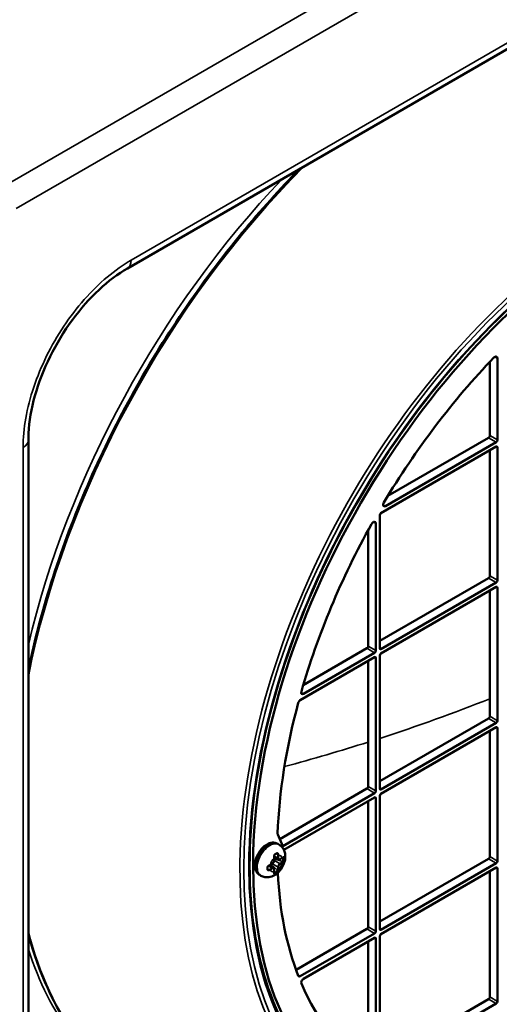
# Model space of a CAD drawing. Header units: millimetres. Extents: x 50 to 3176, y 50 to 2109.
# Tile 339 of 656: x 308 to 361, y 1628 to 1737. Entities that reach past the tile are written whole.
import ezdxf

# ---------------------------------------------------------------- set-up
doc = ezdxf.new("R2010")
doc.units = ezdxf.units.MM
doc.header["$LTSCALE"] = 10
doc.layers.add('Visible (ISO)', color=7, linetype='Continuous', lineweight=50)
doc.layers.add('Visible Narrow (ISO)', color=7, linetype='Continuous', lineweight=35)

msp = doc.modelspace()

# ---------------------------------------------------------------- linework, layer by layer
at = {"layer": 'Visible (ISO)'}
for p, q in [((319.7756, 1709.3634), (406.6673, 1759.5303)), ((360.8921, 1699.3692), (360.8921, 1690.2988)), ((360.0436, 1698.967), (360.0436, 1690.7887)), ((359.9021, 1690.5438), (348.7265, 1684.0915)), ((308.7621, 1592.403), (308.7621, 1690.2874)), ((347.952, 1682.1747), (360.7507, 1689.564)), ((360.7507, 1690.0539), (348.447, 1682.9504)), ((360.8921, 1689.4824), (360.8921, 1674.7038)), ((360.0436, 1689.1558), (360.0436, 1675.1937)), ((347.8106, 1667.1512), (347.8106, 1681.9298)), ((347.3863, 1681.011), (347.3863, 1666.9062)), ((346.5378, 1680.3007), (346.5378, 1667.3961)), ((359.9021, 1674.9487), (347.8106, 1667.9677)), ((360.7507, 1674.4588), (347.952, 1667.0695)), ((347.952, 1666.5796), (360.7507, 1673.9689)), ((360.0436, 1673.5607), (360.0436, 1659.5986)), ((360.8921, 1673.8873), (360.8921, 1659.1087)), ((346.3964, 1667.1512), (339.3138, 1663.062)), ((347.2449, 1666.6613), (339.3375, 1662.0959)), ((347.8106, 1651.5561), (347.8106, 1666.3347)), ((338.9875, 1661.4039), (347.2449, 1666.1714)), ((346.5378, 1665.7631), (346.5378, 1651.801)), ((347.3863, 1666.0897), (347.3863, 1651.3111)), ((359.9021, 1659.3536), (347.8106, 1652.3726)), ((360.7507, 1658.8637), (347.952, 1651.4744)), ((347.952, 1650.9845), (360.7507, 1658.3738)), ((360.0436, 1657.9656), (360.0436, 1644.0035)), ((360.8921, 1658.2922), (360.8921, 1643.5136)), ((336.6937, 1645.9542), (346.3964, 1651.5561)), ((347.2449, 1651.0662), (337.027, 1645.1669)), ((337.1603, 1644.7539), (347.2449, 1650.5763)), ((346.5378, 1650.168), (346.5378, 1636.2059)), ((347.3863, 1650.4946), (347.3863, 1635.7161)), ((347.8106, 1635.961), (347.8106, 1650.7396)), ((336.4783, 1646.463), (337.027, 1645.1669)), ((336.4716, 1645.4294), (336.613, 1645.3477)), ((336.0797, 1643.9796), (336.559, 1643.7029)), ((336.0873, 1643.5748), (336.0873, 1643.8498)), ((336.4196, 1644.3607), (336.4196, 1644.3607)), ((336.734, 1643.7152), (336.9722, 1643.8527)), ((337.1333, 1643.881), (337.1333, 1643.7177)), ((359.9021, 1643.7585), (347.8106, 1636.7775)), ((335.371, 1642.5446), (335.371, 1642.5446)), ((335.5312, 1643.0295), (336.0105, 1642.7528)), ((335.6474, 1643.0879), (335.8855, 1643.2253)), ((336.0873, 1642.3201), (336.0873, 1642.595)), ((336.2848, 1642.248), (336.1433, 1642.1664)), ((360.7507, 1643.2686), (347.952, 1635.8793)), ((347.952, 1635.3895), (360.7507, 1642.7787)), ((360.0436, 1642.3705), (360.0436, 1628.4084)), ((360.8921, 1642.6971), (360.8921, 1627.9185)), ((334.4716, 1641.9653), (334.613, 1641.8836)), ((346.3964, 1635.961), (338.5112, 1631.4085)), ((347.2449, 1635.4711), (338.9875, 1630.7037)), ((339.3368, 1630.4154), (347.2449, 1634.9812)), ((347.3863, 1634.8996), (347.3863, 1620.7947)), ((347.8106, 1620.3659), (347.8106, 1635.1445)), ((346.5378, 1634.573), (346.5378, 1621.2846)), ((359.9021, 1628.1635), (347.8106, 1621.1824)), ((360.7507, 1627.6736), (347.952, 1620.2843))]:
    msp.add_line(p, q, dxfattribs=at)
for centre, major_axis, ratio, start_param, end_param in [((374.61, 1666.6204), (-28.9, -50.0563), 0.57735027, 2.36974861, 7.05502935), ((374.61, 1666.6204), (-27, -46.7654), 0.57735027, 4.3053573, 4.68800357), ((360.6092, 1699.2059), (0.2, 0.3464), 0.57735027, 5.49778714, 7.44694995), ((359.9021, 1690.7071), (-0.1, -0.1732), 0.57735027, 0.78539816, 2.35619449), ((360.7507, 1690.2172), (0.1, 0.1732), 0.57735027, 3.92699082, 5.49778714), ((360.7507, 1689.4007), (0.1, 0.1732), 0.57735027, 5.49778714, 7.06858347), ((348.447, 1683.2362), (-0.175, -0.3031), 0.57735027, 4.68800357, 7.06858347), ((347.952, 1682.0114), (-0.1, -0.1732), 0.57735027, 3.92699082, 5.49778714), ((374.61, 1666.6204), (-27, -46.7654), 0.57735027, 4.73910934, 5.12081904), ((347.1035, 1680.8477), (0.2, 0.3464), 0.57735027, 5.49778714, 7.880702), ((359.9021, 1675.112), (-0.1, -0.1732), 0.57735027, 0.78539816, 2.35619449), ((360.7507, 1674.6221), (0.1, 0.1732), 0.57735027, 3.92699082, 5.49778714), ((360.7507, 1673.8056), (0.1, 0.1732), 0.57735027, 5.49778714, 7.06858347), ((346.3964, 1667.3145), (-0.1, -0.1732), 0.57735027, 0.78539816, 2.35619449), ((347.2449, 1666.8246), (0.1, 0.1732), 0.57735027, 3.92699082, 5.49778714), ((347.952, 1667.2328), (-0.1, -0.1732), 0.57735027, 5.49778714, 7.06858347), ((347.952, 1666.4163), (-0.1, -0.1732), 0.57735027, 3.92699082, 5.49778714), ((347.2449, 1666.0081), (0.1, 0.1732), 0.57735027, 5.49778714, 7.06858347), ((339.3377, 1662.3818), (-0.175, -0.3031), 0.57735027, 5.12470936, 7.06780002), ((374.61, 1666.6204), (-27, -46.7654), 0.57735027, 5.14672473, 5.45335854), ((338.9875, 1661.1182), (-0.175, -0.3031), 0.57735027, 3.92699082, 5.14672473), ((359.9021, 1659.5169), (-0.1, -0.1732), 0.57735027, 0.78539816, 2.35619449), ((360.7507, 1659.027), (0.1, 0.1732), 0.57735027, 3.92699082, 5.49778714), ((360.7507, 1658.2105), (0.1, 0.1732), 0.57735027, 5.49778714, 7.06858347), ((346.3964, 1651.7194), (-0.1, -0.1732), 0.57735027, 0.78539816, 2.35619449), ((347.2449, 1651.2295), (0.1, 0.1732), 0.57735027, 3.92699082, 5.49778714), ((347.952, 1651.6377), (-0.1, -0.1732), 0.57735027, 5.49778714, 7.06858347), ((347.2449, 1650.413), (0.1, 0.1732), 0.57735027, 5.49778714, 7.06858347), ((347.952, 1650.8212), (-0.1, -0.1732), 0.57735027, 3.92699082, 5.49778714), ((336.6758, 1646.6665), (-0.15, -0.2598), 0.57735027, 5.45335854, 5.87209955), ((336.0284, 1643.9882), (0.0496, 0.0063), 0.4808777, 6.28285912, 6.28323971), ((336.3053, 1644.1958), (-0.0741, -0.1871), 0.65300782, 2.26030885, 2.91696898), ((337.0124, 1643.6242), (0.0808, 0.184), 0.48911372, 3.87306852, 5.44381718), ((337.0537, 1643.9678), (0.0311, -0.0392), 0.65987041, 6.2825985, 6.28303951), ((337.0124, 1643.7875), (0.0808, 0.184), 0.48908079, 5.443876, 5.95758486), ((359.9021, 1643.9218), (-0.1, -0.1732), 0.57735027, 0.78539816, 2.35619449), ((360.7507, 1643.4319), (0.1, 0.1732), 0.57735027, 3.92699082, 5.49778714), ((335.4568, 1642.7261), (0.1249, 0.1578), 0.65300966, 3.36621948, 4.02287952), ((335.498, 1643.0697), (0.0194, -0.0461), 0.48087585, 6.28314091, 6.28354252), ((336.3053, 1642.3995), (-0.1189, -0.1619), 0.48911301, 0.83936437, 2.41011812), ((360.7507, 1642.6154), (0.1, 0.1732), 0.57735027, 5.49778714, 7.06858347), ((336.1639, 1642.3178), (0.119, 0.1619), 0.48907989, 3.467201, 3.98090719), ((336.0283, 1642.1919), (0.0495, -0.0073), 0.65986175, 0.00015012, 0.00057665), ((374.61, 1666.6204), (-27, -46.7654), 0.57735027, 5.55229948, 5.84884956), ((346.3964, 1636.1243), (-0.1, -0.1732), 0.57735027, 0.78539816, 2.35619449), ((347.2449, 1635.6344), (0.1, 0.1732), 0.57735027, 3.92699082, 5.49778714), ((347.952, 1636.0426), (-0.1, -0.1732), 0.57735027, 5.49778714, 7.06858347), ((347.2449, 1634.8179), (0.1, 0.1732), 0.57735027, 5.49778714, 7.06858347), ((347.952, 1635.2262), (-0.1, -0.1732), 0.57735027, 3.92699082, 5.49778714), ((338.9875, 1630.9894), (-0.175, -0.3031), 0.57735027, 5.84884956, 7.06858347), ((339.3377, 1630.1302), (-0.175, -0.3031), 0.57735027, 3.93090879, 5.87414889), ((374.61, 1666.6204), (-27, -46.7654), 0.57735027, 5.87477653, 6.25646494), ((359.9021, 1628.3268), (-0.1, -0.1732), 0.57735027, 0.78539816, 2.35619449), ((360.7507, 1627.8369), (0.1, 0.1732), 0.57735027, 3.92699082, 5.49778714)]:
    msp.add_ellipse(centre, major_axis=major_axis, ratio=ratio, start_param=start_param, end_param=end_param, dxfattribs=at)
for points, knots in [([(308.7621, 1664.6986), (309.4637, 1668.1246), (310.3827, 1671.6078), (313.677, 1681.8484), (316.6156, 1688.6315), (323.7315, 1701.5849), (327.9072, 1707.753), (334.5614, 1715.8091), (336.7142, 1718.19), (338.9273, 1720.4206)], [4.974404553, 4.974404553, 4.974404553, 4.974404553, 5.140373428, 5.140373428, 5.460974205, 5.460974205, 5.781509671, 5.781509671, 5.92627418, 5.92627418, 5.92627418, 5.92627418]), ([(402.1569, 1717.6045), (398.9532, 1719.1896), (395.2619, 1719.8939), (387.2957, 1719.458), (383.0283, 1718.3322), (374.347, 1714.3714), (369.9359, 1711.5447), (361.4055, 1704.4719), (357.2876, 1700.2272), (349.7627, 1690.7465), (346.3574, 1685.5119), (340.6067, 1674.584), (338.2624, 1668.8926), (334.8729, 1657.6329), (333.8279, 1652.0665), (333.1396, 1641.626), (333.4959, 1636.7537), (335.565, 1628.1917), (337.2782, 1624.5057), (340.9335, 1619.8781), (342.4936, 1618.429), (344.23, 1617.2721)], [5.53485353, 5.53485353, 5.53485353, 5.53485353, 5.85815759, 5.85815759, 6.17868676, 6.17868676, 6.49786521, 6.49786521, 6.81704753, 6.81704753, 7.13637264, 7.13637264, 7.45573461, 7.45573461, 7.7750076, 7.7750076, 8.09413535, 8.09413535, 8.41359751, 8.41359751, 8.60231341, 8.60231341, 8.60231341, 8.60231341]), ([(319.7756, 1709.3634), (318.7315, 1708.7605), (317.6471, 1707.9493), (315.576, 1706.02), (314.5638, 1704.8775), (312.724, 1702.3784), (311.8778, 1700.9867), (310.4717, 1698.1396), (309.8964, 1696.6479), (309.0916, 1693.7739), (308.8511, 1692.3546), (308.7691, 1690.8013), (308.7621, 1690.5415), (308.7621, 1690.2874)], [0, 0, 0, 0, 0.46508639, 0.46508639, 0.93229073, 0.93229073, 1.40920521, 1.40920521, 1.88950421, 1.88950421, 2.36753613, 2.36753613, 2.46556322, 2.46556322, 2.46556322, 2.46556322]), ([(336.4716, 1645.4294), (336.3607, 1645.4934), (336.2368, 1645.5336), (335.9732, 1645.5671), (335.8337, 1645.5562), (335.5345, 1645.4852), (335.3764, 1645.4153), (335.0593, 1645.2205), (334.9018, 1645.09), (334.6136, 1644.7886), (334.4828, 1644.6178), (334.2588, 1644.2536), (334.1653, 1644.0605), (334.023, 1643.6663), (333.9743, 1643.4651), (333.9309, 1643.0687), (333.9365, 1642.8732), (334.0145, 1642.5165), (334.0833, 1642.3527), (334.2664, 1642.1142), (334.3622, 1642.0284), (334.4716, 1641.9653)], [5.49778714, 5.49778714, 5.49778714, 5.49778714, 5.73532554, 5.73532554, 5.99686149, 5.99686149, 6.31517422, 6.31517422, 6.66832067, 6.66832067, 7.02050868, 7.02050868, 7.36921056, 7.36921056, 7.71997485, 7.71997485, 8.07466155, 8.07466155, 8.40489795, 8.40489795, 8.6393798, 8.6393798, 8.6393798, 8.6393798]), ([(336.613, 1645.3477), (336.7437, 1645.2723), (336.8605, 1645.1741), (337.0573, 1644.948), (337.134, 1644.8193), (337.2565, 1644.5339), (337.2926, 1644.3775), (337.331, 1644.0281), (337.3192, 1643.8385), (337.2483, 1643.4396), (337.1798, 1643.233), (336.9967, 1642.8402), (336.8814, 1642.6544), (336.6076, 1642.3143), (336.4493, 1642.1597), (336.0856, 1641.9043), (335.8813, 1641.7993), (335.4615, 1641.7016), (335.2626, 1641.6874), (334.9053, 1641.7497), (334.7519, 1641.8034), (334.613, 1641.8836)], [0.78539816, 0.78539816, 0.78539816, 0.78539816, 0.98135734, 0.98135734, 1.19254441, 1.19254441, 1.45191349, 1.45191349, 1.79562882, 1.79562882, 2.20578548, 2.20578548, 2.61924929, 2.61924929, 3.03393226, 3.03393226, 3.43162499, 3.43162499, 3.71861134, 3.71861134, 3.92699082, 3.92699082, 3.92699082, 3.92699082]), ([(335.8855, 1643.2253), (335.9079, 1643.2383), (335.9295, 1643.2548), (335.9698, 1643.2932), (335.9885, 1643.3151), (336.022, 1643.3625), (336.0367, 1643.388), (336.0611, 1643.4408), (336.0707, 1643.468), (336.0838, 1643.522), (336.0873, 1643.5489), (336.0873, 1643.5748)], [3.14159265, 3.14159265, 3.14159265, 3.14159265, 3.45575192, 3.45575192, 3.76991118, 3.76991118, 4.08407045, 4.08407045, 4.39822972, 4.39822972, 4.71238898, 4.71238898, 4.71238898, 4.71238898]), ([(336.1897, 1644.2732), (336.1764, 1644.266), (336.1629, 1644.2555), (336.1388, 1644.2302), (336.1278, 1644.2152), (336.1089, 1644.1825), (336.1008, 1644.1642), (336.0877, 1644.1255), (336.0827, 1644.1044), (336.0764, 1644.062), (336.0752, 1644.0402), (336.0762, 1644.0113), (336.0769, 1644.0027), (336.078, 1643.9945)], [0, 0, 0, 0, 0.0062116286, 0.0062116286, 0.0121215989, 0.0121215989, 0.0180660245, 0.0180660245, 0.0244249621, 0.0244249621, 0.0311377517, 0.0311377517, 0.0340889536, 0.0340889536, 0.0340889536, 0.0340889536]), ([(336.078, 1643.9945), (336.0792, 1643.9846), (336.0803, 1643.9747), (336.0823, 1643.9551), (336.0832, 1643.9454), (336.0847, 1643.926), (336.0853, 1643.9163), (336.0863, 1643.8971), (336.0867, 1643.8876), (336.0872, 1643.8686), (336.0873, 1643.8592), (336.0873, 1643.8498)], [1.416038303, 1.416038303, 1.416038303, 1.416038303, 1.44706452, 1.44706452, 1.478090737, 1.478090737, 1.509116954, 1.509116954, 1.540143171, 1.540143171, 1.571159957, 1.571159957, 1.571159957, 1.571159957]), ([(336.2625, 1644.3141), (336.2577, 1644.3113), (336.2529, 1644.3085), (336.2433, 1644.3031), (336.2385, 1644.3003), (336.2288, 1644.2948), (336.2239, 1644.2921), (336.2142, 1644.2867), (336.2093, 1644.284), (336.1995, 1644.2786), (336.1946, 1644.2759), (336.1897, 1644.2732)], [1.570767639, 1.570767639, 1.570767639, 1.570767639, 1.5766791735, 1.5766791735, 1.5825907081, 1.5825907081, 1.5885022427, 1.5885022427, 1.5944137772, 1.5944137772, 1.6003253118, 1.6003253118, 1.6003253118, 1.6003253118]), ([(336.3333, 1644.3562), (336.3287, 1644.3533), (336.324, 1644.3505), (336.3146, 1644.3448), (336.3099, 1644.342), (336.3005, 1644.3364), (336.2958, 1644.3336), (336.2864, 1644.328), (336.2816, 1644.3252), (336.2721, 1644.3196), (336.2673, 1644.3168), (336.2625, 1644.3141)], [1.5412164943, 1.5412164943, 1.5412164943, 1.5412164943, 1.5471483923, 1.5471483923, 1.5530802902, 1.5530802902, 1.5590121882, 1.5590121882, 1.5649440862, 1.5649440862, 1.5708759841, 1.5708759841, 1.5708759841, 1.5708759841]), ([(336.4196, 1644.3607), (336.4059, 1644.3686), (336.3911, 1644.3721), (336.3623, 1644.3697), (336.3478, 1644.3651), (336.3333, 1644.3562)], [0, 0, 0, 0, 0.0088109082, 0.0088109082, 0.0161753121, 0.0161753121, 0.0161753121, 0.0161753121]), ([(336.559, 1643.7029), (336.5695, 1643.6968), (336.5808, 1643.6922), (336.6041, 1643.6861), (336.6162, 1643.6846), (336.6403, 1643.6843), (336.6524, 1643.6856), (336.6763, 1643.6904), (336.6881, 1643.694), (336.7114, 1643.7032), (336.7228, 1643.7088), (336.734, 1643.7152)], [2.35619449, 2.35619449, 2.35619449, 2.35619449, 2.513274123, 2.513274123, 2.670353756, 2.670353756, 2.827433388, 2.827433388, 2.984513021, 2.984513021, 3.141592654, 3.141592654, 3.141592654, 3.141592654]), ([(337.0847, 1643.9286), (337.0778, 1643.9232), (337.0708, 1643.9178), (337.0566, 1643.9073), (337.0493, 1643.9021), (337.0346, 1643.8918), (337.0271, 1643.8867), (337.0118, 1643.8767), (337.004, 1643.8718), (336.9883, 1643.8622), (336.9803, 1643.8574), (336.9722, 1643.8527)], [1.416033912, 1.416033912, 1.416033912, 1.416033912, 1.447061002, 1.447061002, 1.478088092, 1.478088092, 1.509115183, 1.509115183, 1.540142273, 1.540142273, 1.571169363, 1.571169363, 1.571169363, 1.571169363]), ([(337.1283, 1643.9519), (337.1283, 1643.9519), (337.127, 1643.952), (337.1215, 1643.9507), (337.1177, 1643.9494), (337.1066, 1643.944), (337.0984, 1643.939), (337.0879, 1643.9312), (337.0863, 1643.9299), (337.0847, 1643.9286)], [0.0041024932, 0.0041024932, 0.0041024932, 0.0041024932, 0.0082750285, 0.0082750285, 0.0118928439, 0.0118928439, 0.0169903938, 0.0169903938, 0.0178975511, 0.0178975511, 0.0178975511, 0.0178975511]), ([(335.3319, 1642.6216), (335.3315, 1642.6072), (335.3337, 1642.5944), (335.3421, 1642.5723), (335.3485, 1642.5629), (335.361, 1642.5512), (335.3657, 1642.5477), (335.371, 1642.5446)], [0, 0, 0, 0, 0.0062170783, 0.0062170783, 0.0127994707, 0.0127994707, 0.016207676, 0.016207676, 0.016207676, 0.016207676]), ([(335.5174, 1643.0236), (335.5009, 1643.0166), (335.4834, 1643.0073), (335.4492, 1642.9847), (335.4321, 1642.9711), (335.4001, 1642.9407), (335.385, 1642.9232), (335.3603, 1642.8875), (335.3503, 1642.8687), (335.3371, 1642.8335), (335.3333, 1642.8165), (335.3319, 1642.7964), (335.3318, 1642.7919), (335.3319, 1642.7875)], [0, 0, 0, 0, 0.0064074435, 0.0064074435, 0.0129154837, 0.0129154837, 0.0196810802, 0.0196810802, 0.0262181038, 0.0262181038, 0.0322797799, 0.0322797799, 0.034077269, 0.034077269, 0.034077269, 0.034077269]), ([(335.3319, 1642.7875), (335.3321, 1642.7763), (335.3324, 1642.7651), (335.3327, 1642.7428), (335.3328, 1642.7317), (335.3329, 1642.7095), (335.3329, 1642.6984), (335.3328, 1642.6764), (335.3327, 1642.6654), (335.3324, 1642.6434), (335.3321, 1642.6325), (335.3319, 1642.6216)], [1.5412719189, 1.5412719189, 1.5412719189, 1.5412719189, 1.5530815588, 1.5530815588, 1.5648911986, 1.5648911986, 1.5767008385, 1.5767008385, 1.5885104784, 1.5885104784, 1.6003201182, 1.6003201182, 1.6003201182, 1.6003201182]), ([(335.6474, 1643.0879), (335.6393, 1643.0832), (335.6311, 1643.0786), (335.6144, 1643.0695), (335.6059, 1643.0651), (335.5888, 1643.0563), (335.5801, 1643.052), (335.5626, 1643.0436), (335.5537, 1643.0395), (335.5357, 1643.0314), (335.5266, 1643.0275), (335.5174, 1643.0236)], [1.57042171, 1.57042171, 1.57042171, 1.57042171, 1.601442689, 1.601442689, 1.632473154, 1.632473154, 1.66350362, 1.66350362, 1.694534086, 1.694534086, 1.725564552, 1.725564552, 1.725564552, 1.725564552]), ([(336.0873, 1642.595), (336.0873, 1642.608), (336.0864, 1642.6207), (336.0827, 1642.6454), (336.0799, 1642.6575), (336.0721, 1642.6806), (336.0672, 1642.6917), (336.0549, 1642.7124), (336.0476, 1642.7221), (336.0306, 1642.7392), (336.021, 1642.7467), (336.0105, 1642.7528)], [4.71238898, 4.71238898, 4.71238898, 4.71238898, 4.869468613, 4.869468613, 5.026548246, 5.026548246, 5.183627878, 5.183627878, 5.340707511, 5.340707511, 5.497787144, 5.497787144, 5.497787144, 5.497787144]), ([(336.0873, 1642.3201), (336.0873, 1642.3107), (336.0872, 1642.3014), (336.0867, 1642.2829), (336.0863, 1642.2737), (336.0853, 1642.2555), (336.0847, 1642.2465), (336.0831, 1642.2286), (336.0823, 1642.2197), (336.0802, 1642.202), (336.0791, 1642.1933), (336.0778, 1642.1847)], [1.570412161, 1.570412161, 1.570412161, 1.570412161, 1.601443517, 1.601443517, 1.632474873, 1.632474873, 1.663506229, 1.663506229, 1.694537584, 1.694537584, 1.72556894, 1.72556894, 1.72556894, 1.72556894]), ([(336.0778, 1642.1846), (336.0758, 1642.1708), (336.0753, 1642.1588), (336.0766, 1642.1426), (336.0782, 1642.1378), (336.0793, 1642.1355), (336.0795, 1642.1353), (336.0795, 1642.1353)], [0, 0, 0, 0, 0.006113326, 0.006113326, 0.0116823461, 0.0116823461, 0.0137766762, 0.0137766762, 0.0137766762, 0.0137766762]), ([(323.8289, 1616.0671), (319.9065, 1617.7887), (316.5354, 1620.5552), (311.6362, 1627.3388), (309.9075, 1631.1076), (308.7621, 1635.3844)], [3.863305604, 3.863305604, 3.863305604, 3.863305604, 4.18044131, 4.18044131, 4.450698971, 4.450698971, 4.450698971, 4.450698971])]:
    msp.add_open_spline(points, degree=3, knots=knots, dxfattribs=at)
at = {"layer": 'Visible Narrow (ISO)'}
for p, q in [((306.0065, 1718.4761), (553.4938, 1861.363)), ((554.908, 1858.9136), (307.4207, 1716.0267)), ((320.1898, 1710.2789), (407.0815, 1760.4459)), ((360.8921, 1699.3692), (360.6092, 1699.5325)), ((360.7507, 1690.0539), (359.9021, 1690.5438)), ((360.0436, 1690.7887), (360.8921, 1690.2988)), ((308.1763, 1591.5865), (308.1763, 1689.471)), ((360.8921, 1689.4824), (360.7507, 1689.564)), ((348.1995, 1683.0933), (348.447, 1682.9504)), ((347.3863, 1681.011), (347.1035, 1681.1743)), ((360.0436, 1675.1937), (360.8921, 1674.7038)), ((360.7507, 1674.4588), (359.9021, 1674.9487)), ((360.8921, 1673.8873), (360.7507, 1673.9689)), ((347.2449, 1666.6613), (346.3964, 1667.1512)), ((346.5378, 1667.3961), (347.3863, 1666.9062)), ((347.8106, 1667.1512), (347.952, 1667.0695)), ((347.3863, 1666.0897), (347.2449, 1666.1714)), ((339.3375, 1662.0959), (339.0902, 1662.2385)), ((360.7507, 1658.8637), (359.9021, 1659.3536)), ((360.0436, 1659.5986), (360.8921, 1659.1087)), ((360.8921, 1658.2922), (360.7507, 1658.3738)), ((347.2449, 1651.0662), (346.3964, 1651.5561)), ((346.5378, 1651.801), (347.3863, 1651.3111)), ((347.8106, 1651.5561), (347.952, 1651.4744)), ((347.3863, 1650.4946), (347.2449, 1650.5763)), ((336.0726, 1643.5544), (336.0726, 1643.8294)), ((336.0792, 1644.0813), (336.4969, 1643.8402)), ((336.0873, 1643.7509), (337.0124, 1643.4609)), ((336.0873, 1643.5868), (336.709, 1643.2278)), ((336.2707, 1644.3188), (336.4467, 1644.2774)), ((336.488, 1644.2536), (336.4467, 1644.2774)), ((336.4969, 1643.8402), (336.4969, 1644.1151)), ((336.5676, 1644.1151), (336.5676, 1643.8402)), ((336.709, 1643.2278), (336.9472, 1643.3653)), ((336.7444, 1643.7381), (336.9825, 1643.8756)), ((336.8773, 1643.798), (337.1333, 1643.7177)), ((337.0537, 1643.4371), (337.0124, 1643.4609)), ((337.1333, 1643.881), (337.0544, 1643.9057)), ((337.1557, 1643.8681), (337.1333, 1643.881)), ((337.1333, 1643.7177), (337.1557, 1643.7048)), ((360.7507, 1643.2686), (359.9021, 1643.7585)), ((360.0436, 1644.0035), (360.8921, 1643.5136)), ((335.4568, 1642.5628), (335.3329, 1642.6945)), ((335.8605, 1642.7379), (335.4428, 1642.9791)), ((335.4568, 1642.5628), (335.498, 1642.5389)), ((335.6224, 1642.6004), (335.8605, 1642.7379)), ((335.6577, 1643.1108), (335.8959, 1643.2482)), ((335.8959, 1642.6767), (335.6577, 1642.5392)), ((336.4467, 1642.4811), (335.733, 1643.1373)), ((336.4969, 1642.8604), (335.8751, 1643.2194)), ((336.0726, 1642.2997), (336.0726, 1642.5746)), ((336.2848, 1642.248), (336.0873, 1642.4296)), ((336.3072, 1642.2351), (336.2848, 1642.248)), ((336.4467, 1642.4811), (336.488, 1642.4573)), ((336.4969, 1642.5854), (336.4969, 1642.8604)), ((336.5676, 1642.8604), (336.5676, 1642.5854)), ((336.9825, 1643.3041), (336.7444, 1643.1666)), ((360.8921, 1642.6971), (360.7507, 1642.7787)), ((336.0825, 1642.2223), (336.1433, 1642.1664)), ((336.1433, 1642.1664), (336.1658, 1642.1534)), ((347.2449, 1635.4711), (346.3964, 1635.961)), ((346.5378, 1636.2059), (347.3863, 1635.7161)), ((347.8106, 1635.961), (347.952, 1635.8793)), ((347.3863, 1634.8996), (347.2449, 1634.9812)), ((338.7149, 1630.861), (338.9875, 1630.7037)), ((360.7507, 1627.6736), (359.9021, 1628.1635)), ((360.0436, 1628.4084), (360.8921, 1627.9185))]:
    msp.add_line(p, q, dxfattribs=at)
msp.add_ellipse((374.4685, 1666.7021), major_axis=(-29.5357, -51.1574), ratio=0.57735027, dxfattribs=at)
for centre, major_axis, ratio, start_param, end_param in [((374.4685, 1666.7021), (29.1332, 50.4601), 0.57735027, 5.50252933, 10.20543394), ((356.2089, 1677.2443), (34.6558, 60.0255), 0.57735027, 1.13579334, 2.10290109), ((355.5382, 1677.6315), (-34.6618, -60.0361), 0.57735027, 4.31572359, 5.19409964), ((374.3274, 1666.7836), (-29.7356, -51.5036), 0.57735027, 3.93228066, 6.84227924), ((318.7756, 1711.0954), (1, -1.7321), 0.57735027, 0.00003311, 0.78537898), ((306.7621, 1690.2875), (2, 0), 0.57735027, 5.49780629, 6.28315958), ((252.4137, 1737.2552), (170.6651, -9.3787), 0.53835913, 5.33481526, 5.42399972), ((252.4137, 1737.2552), (170.6651, -9.3787), 0.53835913, 5.26178153, 5.32585376), ((335.4716, 1643.6973), (1, 1.7321), 0.57735027, 0, 3.14159265), ((335.613, 1643.6157), (-1, -1.7321), 0.57735027, 3.14159265, 6.28318531), ((336.3201, 1643.2074), (0.5, 0.866), 0.57735027, 1.14296909, 1.99862388), ((335.8959, 1643.4524), (-0.125, -0.2165), 0.57735027, 0.78539811, 2.35619457), ((336.0284, 1643.9882), (0.0496, 0.0063), 0.4808777, 5.38188148, 6.28285912), ((335.0157, 1644.3277), (-0.8306, 1.0578), 0.61809, 3.82286803, 3.95444863), ((336.0373, 1643.8498), (0.05, 0), 0.57735027, 5.49783544, 6.28288934), ((336.0373, 1643.5748), (0.05, 0), 0.57735027, 5.49778844, 6.28318531), ((336.1658, 1644.3171), (0.0239, -0.0439), 0.56003066, 0.00007547, 0.79983006), ((336.1658, 1644.3171), (0.0239, -0.0439), 0.56005258, 0.79972965, 1.18011729), ((336.2375, 1644.3574), (0.025, -0.0433), 0.57736685, 6.28312089, 7.44579465), ((336.3072, 1644.3988), (0.0261, -0.0426), 0.59418219, 6.28305956, 7.05331923), ((336.3072, 1644.3988), (-0.0261, 0.0426), 0.59417312, 3.91175082, 4.29213395), ((336.5233, 1644.274), (0.0496, 0.0063), 0.48086885, 3.8605982, 5.48033261), ((335.7499, 1644.5468), (0.5282, -0.915), 0.57731152, 0.78503154, 0.94016964), ((336.5323, 1644.1356), (-0.05, 0), 0.57735027, 0.78551061, 2.35614229), ((336.5323, 1643.8606), (0.05, 0), 0.57735027, 3.92699147, 5.49778727), ((336.709, 1643.9627), (-0.15, -0.2598), 0.57735027, 5.49778714, 6.28318531), ((335.4536, 1644.5778), (-0.8835, 1.0175), 0.66713319, 3.78303476, 3.91480176), ((336.3201, 1643.2074), (0.5, 0.866), 0.57735027, 5.85535898, 6.71101271), ((336.7444, 1643.9423), (-0.125, -0.2165), 0.57735027, 5.49778716, 7.06858351), ((336.709, 1643.7585), (0.025, -0.0433), 0.57735027, 0, 0.7853975), ((336.2004, 1643.7967), (-1.0565, -0.0001), 0.57731537, 2.35576447, 2.51090251), ((336.9472, 1643.3245), (-0.025, 0.0433), 0.57735027, 3.92704907, 5.49767458), ((336.9472, 1643.896), (0.025, -0.0433), 0.57735027, 0, 0.78536527), ((336.2069, 1644.3019), (1.0976, 0.0391), 0.57210437, 5.4765, 5.63283977), ((335.776, 1643.8895), (-1.5184, 0.198), 0.49790468, 2.55115721, 2.6831215), ((337.0537, 1643.3963), (0.0311, -0.0392), 0.65986007, 0.64542014, 2.26508628), ((337.0537, 1643.9678), (0.0311, -0.0392), 0.65987041, 6.2830395, 7.02672261), ((337.1911, 1643.8885), (-0.05, -0.0013), 0.5599943, 0.77101915, 2.34190158), ((334.7613, 1645.1688), (1.6939, -2.9338), 0.57735224, 0.75587249, 0.81491951), ((337.1911, 1643.7252), (-0.05, 0.0013), 0.5942007, 0.80061095, 2.37142289), ((337.1911, 1643.8885), (-0.05, -0.0013), 0.56005574, 2.34186551, 2.72225468), ((337.1911, 1643.7252), (0.05, -0.0013), 0.5941421, 5.51299521, 5.89338338), ((335.1315, 1645.2591), (-1.4255, 2.9728), 0.52168334, 3.96906844, 3.99982805), ((335.1315, 1645.2591), (-1.4255, 2.9728), 0.52168334, 3.93830884, 3.96906844), ((335.2819, 1642.7862), (-0.05, -0.0013), 0.56005525, 1.96147004, 2.34185821), ((332.7666, 1643.8936), (1.8818, -2.7071), 0.62810283, 0.704031, 0.76555021), ((335.2819, 1642.6229), (0.05, -0.0013), 0.59414187, 5.13259848, 5.51298766), ((335.2819, 1642.7862), (0.05, 0.0013), 0.5600325, 5.4834016, 6.28313606), ((335.2819, 1642.6229), (0.05, -0.0013), 0.59416239, 5.51298909, 6.28328388), ((334.8749, 1643.0316), (-1.0567, -0.0001), 0.57731271, 2.20143467, 2.35655026), ((335.498, 1642.4981), (0.0194, -0.0461), 0.48087476, 0.80276754, 2.4227033), ((335.498, 1643.0697), (0.0194, -0.0461), 0.48087585, 0.00035725, 0.90105315), ((334.703, 1643.7732), (1.326, -0.186), 0.61838733, 5.46698588, 5.59894922), ((334.8806, 1643.0094), (-1.0983, 0.0084), 0.60093382, 2.2051802, 2.36151778), ((335.6224, 1642.5596), (0.025, -0.0433), 0.57735027, 0.78544021, 2.35596495), ((335.6224, 1643.1312), (0.025, -0.0433), 0.57735027, 0.00029768, 0.78533995), ((336.3201, 1643.2074), (-0.5, -0.866), 0.57735027, 5.85535833, 6.71101233), ((335.8605, 1642.493), (0.15, 0.2598), 0.57735027, 0, 0.78539816), ((335.8605, 1642.6971), (-0.025, 0.0433), 0.57735027, 3.92699148, 5.49779513), ((335.8605, 1643.2686), (0.025, -0.0433), 0.57735027, 0, 0.78539762), ((335.8959, 1642.4726), (0.125, 0.2165), 0.57735027, 5.49778716, 7.06858351), ((335.019, 1643.0886), (0.8468, -1.2715), 0.4932529, 0.49122562, 0.62299417), ((336.0373, 1642.595), (0.05, 0), 0.57735027, 5.49778702, 6.28318531), ((336.0373, 1642.3201), (0.05, 0), 0.57735027, 5.49783586, 6.28318531), ((333.8449, 1643.5751), (-3.3838, 0), 0.57734826, 2.35616359, 2.3857212), ((336.3072, 1642.1943), (-0.0261, 0.0426), 0.59420104, 3.91171472, 5.48257299), ((335.7498, 1643.0165), (0.5283, -0.9151), 0.57731597, 0.63070051, 0.78581619), ((336.5233, 1642.4777), (0.0495, -0.0073), 0.65988219, 4.0179944, 5.63800579), ((336.709, 1642.9829), (0.15, 0.2598), 0.57735027, 0.78539816, 2.35619449), ((336.5323, 1642.8808), (-0.05, 0), 0.57735027, 0.78539017, 2.35619449), ((336.5323, 1642.6059), (0.05, 0), 0.57735027, 3.9272203, 5.49776019), ((335.7715, 1643.0214), (0.5833, -0.9305), 0.58229885, 0.60880283, 0.76514185), ((336.3201, 1643.2074), (-0.5, -0.866), 0.57735027, 1.14297015, 1.99862388), ((336.7444, 1642.9625), (0.125, 0.2165), 0.57735027, 0.78539811, 2.35619449), ((336.709, 1643.187), (0.025, -0.0433), 0.57735027, 0.7853987, 2.35619384), ((336.0283, 1642.1919), (0.0495, -0.0073), 0.65986175, 5.53957031, 6.28333547), ((333.8529, 1643.5702), (-3.3721, 0), 0.57734683, 2.32661185, 2.35627157), ((336.1658, 1642.1126), (-0.0239, 0.0439), 0.55999487, 3.94136324, 5.5121493), ((336.1658, 1642.1126), (0.0239, -0.0439), 0.56002213, 0.41937978, 0.79976291), ((336.2375, 1642.1528), (-0.025, 0.0433), 0.57733343, 3.5497912, 5.49781131), ((336.3072, 1642.1943), (0.0261, -0.0426), 0.59414472, 0.3898071, 0.77019473), ((356.2089, 1677.2443), (-34.6558, -60.0255), 0.57735027, 5.75108054, 6.34686845), ((355.5382, 1677.6315), (-34.6618, -60.0361), 0.57735027, 5.80147465, 6.28108255)]:
    msp.add_ellipse(centre, major_axis=major_axis, ratio=ratio, start_param=start_param, end_param=end_param, dxfattribs=at)
for points, knots in [([(308.1763, 1689.471), (308.1764, 1690.5231), (308.377, 1692.6851), (309.2718, 1696.1706), (310.7162, 1699.6588), (312.6388, 1702.9884), (314.9374, 1705.9825), (317.5079, 1708.499), (319.2792, 1709.7531), (320.1898, 1710.2789)], [0.000006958, 0.000006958, 0.000006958, 0.000006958, 0.142857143, 0.285714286, 0.428571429, 0.571428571, 0.714285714, 0.857142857, 0.999993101, 0.999993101, 0.999993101, 0.999993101]), ([(336.0615, 1643.9734), (336.0596, 1643.9891), (336.0584, 1644.005), (336.0581, 1644.0243), (336.0581, 1644.0277), (336.0583, 1644.0441), (336.0591, 1644.057), (336.0612, 1644.0764), (336.0621, 1644.0828), (336.065, 1644.101), (336.0674, 1644.113), (336.0722, 1644.133), (336.0744, 1644.141), (336.0817, 1644.1645), (336.0875, 1644.1795), (336.0955, 1644.1969), (336.0971, 1644.2002), (336.1057, 1644.2175), (336.1133, 1644.2305), (336.1235, 1644.2451), (336.1253, 1644.2475), (336.1343, 1644.2595), (336.142, 1644.2685), (336.1538, 1644.2804), (336.1576, 1644.284), (336.1714, 1644.2963), (336.1814, 1644.3036), (336.1936, 1644.3106), (336.1956, 1644.3117), (336.1976, 1644.3128)], [0.000000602, 0.000000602, 0.000000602, 0.000000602, 0.117776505, 0.117776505, 0.142857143, 0.142857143, 0.239315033, 0.239315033, 0.285714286, 0.285714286, 0.370721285, 0.370721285, 0.428571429, 0.428571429, 0.543676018, 0.543676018, 0.571428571, 0.571428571, 0.69002258, 0.69002258, 0.714285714, 0.714285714, 0.811343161, 0.811343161, 0.857142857, 0.857142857, 0.976474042, 0.976474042, 1, 1, 1, 1]), ([(336.2704, 1644.3534), (336.2623, 1644.3488), (336.2462, 1644.3396), (336.2219, 1644.326), (336.2057, 1644.3172), (336.1976, 1644.3128)], [0, 0, 0, 0, 0.333333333, 0.666666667, 0.999976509, 0.999976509, 0.999976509, 0.999976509]), ([(336.341, 1644.3956), (336.3333, 1644.3909), (336.3179, 1644.3814), (336.2944, 1644.3674), (336.2784, 1644.3581), (336.2704, 1644.3534)], [0.000022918, 0.000022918, 0.000022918, 0.000022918, 0.333333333, 0.666666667, 0.999988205, 0.999988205, 0.999988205, 0.999988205]), ([(336.341, 1644.3956), (336.3509, 1644.4018), (336.3612, 1644.4068), (336.3742, 1644.4112), (336.3764, 1644.4119), (336.3874, 1644.415), (336.3964, 1644.4166), (336.4101, 1644.4177), (336.4146, 1644.4178), (336.4297, 1644.4173), (336.4399, 1644.4156), (336.4524, 1644.4119), (336.455, 1644.411), (336.468, 1644.4062), (336.4783, 1644.4009), (336.4899, 1644.3927), (336.4916, 1644.3914), (336.5007, 1644.3843), (336.5077, 1644.3777), (336.5178, 1644.3662), (336.5213, 1644.3619), (336.5311, 1644.3482), (336.5369, 1644.3383), (336.5438, 1644.3233), (336.5455, 1644.3191), (336.5522, 1644.301), (336.5561, 1644.2859), (336.5592, 1644.2669), (336.5596, 1644.2641), (336.56, 1644.2612)], [0, 0, 0, 0, 0.118776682, 0.118776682, 0.142857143, 0.142857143, 0.237495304, 0.237495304, 0.285714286, 0.285714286, 0.39935092, 0.39935092, 0.428571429, 0.428571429, 0.549229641, 0.549229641, 0.571428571, 0.571428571, 0.662927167, 0.662927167, 0.714285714, 0.714285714, 0.818002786, 0.818002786, 0.857142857, 0.857142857, 0.979040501, 0.979040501, 0.999999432, 0.999999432, 0.999999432, 0.999999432]), ([(336.4196, 1644.3607), (336.42, 1644.3605), (336.4203, 1644.3603), (336.4291, 1644.3551), (336.4371, 1644.3489), (336.4519, 1644.3345), (336.4587, 1644.326), (336.4652, 1644.3159), (336.4657, 1644.3151), (336.4725, 1644.3039), (336.4777, 1644.2926), (336.4844, 1644.2719), (336.4865, 1644.2629), (336.488, 1644.2536)], [0.49452865, 0.49452865, 0.49452865, 0.49452865, 0.5, 0.5, 0.622561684, 0.622561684, 0.75, 0.75, 0.761309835, 0.761309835, 0.90046577, 0.90046577, 1, 1, 1, 1]), ([(337.1557, 1643.7048), (337.1554, 1643.6954), (337.1547, 1643.6855), (337.1524, 1643.6647), (337.1508, 1643.6539), (337.1483, 1643.6397), (337.1477, 1643.6366), (337.1445, 1643.6206), (337.1415, 1643.6077), (337.1345, 1643.5819), (337.1305, 1643.5691), (337.1208, 1643.5417), (337.1149, 1643.5273), (337.104, 1643.5046), (337.0993, 1643.4958), (337.0876, 1643.4762), (337.0804, 1643.4659), (337.0667, 1643.4493), (337.0603, 1643.4428), (337.0537, 1643.4371)], [0.000000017, 0.000000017, 0.000000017, 0.000000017, 0.109320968, 0.109320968, 0.2187442, 0.2187442, 0.25, 0.25, 0.375, 0.375, 0.5, 0.5, 0.648889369, 0.648889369, 0.75, 0.75, 0.888268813, 0.888268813, 1, 1, 1, 1]), ([(337.094, 1643.9528), (337.105, 1643.9615), (337.1153, 1643.9688), (337.1265, 1643.9755), (337.1281, 1643.9764), (337.138, 1643.9819), (337.1458, 1643.9853), (337.1557, 1643.9883), (337.1581, 1643.9889), (337.1665, 1643.9907), (337.1724, 1643.9911), (337.1812, 1643.9905), (337.1844, 1643.99), (337.194, 1643.9874), (337.1999, 1643.9842), (337.2063, 1643.9787), (337.2075, 1643.9776), (337.2136, 1643.9713), (337.2179, 1643.965), (337.2223, 1643.9558), (337.2231, 1643.9542), (337.2266, 1643.9458), (337.229, 1643.9381), (337.2318, 1643.9262), (337.2326, 1643.9223), (337.2353, 1643.9074), (337.2364, 1643.8959), (337.2369, 1643.882), (337.237, 1643.8801), (337.237, 1643.8783)], [0, 0, 0, 0, 0.12283444, 0.12283444, 0.14285714, 0.14285714, 0.25098535, 0.25098535, 0.28571429, 0.28571429, 0.37518738, 0.37518738, 0.42857143, 0.42857143, 0.54439316, 0.54439316, 0.57142857, 0.57142857, 0.69027473, 0.69027473, 0.71428571, 0.71428571, 0.81215988, 0.81215988, 0.85714286, 0.85714286, 0.98131443, 0.98131443, 1, 1, 1, 1]), ([(337.237, 1643.7127), (337.2368, 1643.7007), (337.2358, 1643.6878), (337.2341, 1643.674), (337.2338, 1643.6716), (337.2335, 1643.6691), (337.2331, 1643.6665), (337.2316, 1643.6555), (337.2296, 1643.6437), (337.2272, 1643.6319), (337.226, 1643.6259), (337.2247, 1643.6199), (337.2233, 1643.6139), (337.22, 1643.5999), (337.2162, 1643.5861), (337.2119, 1643.5722), (337.2107, 1643.5684), (337.2095, 1643.5647), (337.2083, 1643.5609), (337.2032, 1643.5457), (337.1975, 1643.5304), (337.1909, 1643.5152), (337.1899, 1643.5127), (337.1888, 1643.5102), (337.1877, 1643.5077), (337.1824, 1643.4959), (337.1766, 1643.4842), (337.1705, 1643.473), (337.1675, 1643.4675), (337.1644, 1643.462), (337.1613, 1643.4567), (337.1536, 1643.444), (337.1455, 1643.4321), (337.1369, 1643.421), (337.1348, 1643.4182), (337.1325, 1643.4155), (337.1303, 1643.4128), (337.1202, 1643.4008), (337.1094, 1643.39), (337.0979, 1643.3804), (337.0966, 1643.3794), (337.0953, 1643.3783), (337.094, 1643.3773)], [0, 0, 0, 0, 0.12130094, 0.12130094, 0.12130094, 0.14285714, 0.14285714, 0.14285714, 0.23767594, 0.23767594, 0.23767594, 0.28571429, 0.28571429, 0.28571429, 0.3980318, 0.3980318, 0.3980318, 0.42857143, 0.42857143, 0.42857143, 0.55120431, 0.55120431, 0.55120431, 0.57142857, 0.57142857, 0.57142857, 0.66707894, 0.66707894, 0.66707894, 0.71428571, 0.71428571, 0.71428571, 0.82813472, 0.82813472, 0.82813472, 0.85714286, 0.85714286, 0.85714286, 0.98585946, 0.98585946, 0.98585946, 1, 1, 1, 1]), ([(337.1277, 1643.9519), (337.128, 1643.9517), (337.1284, 1643.9514), (337.1333, 1643.9481), (337.1373, 1643.9436), (337.1431, 1643.9337), (337.1452, 1643.929), (337.1478, 1643.9216), (337.1485, 1643.9193), (337.1514, 1643.909), (337.1531, 1643.8998), (337.155, 1643.8829), (337.1555, 1643.8757), (337.1557, 1643.8681)], [0.514855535, 0.514855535, 0.514855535, 0.514855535, 0.525480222, 0.525480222, 0.658408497, 0.658408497, 0.75, 0.75, 0.787533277, 0.787533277, 0.914276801, 0.914276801, 0.999999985, 0.999999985, 0.999999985, 0.999999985]), ([(335.3016, 1642.7608), (335.3011, 1642.773), (335.302, 1642.7856), (335.3043, 1642.7988), (335.3048, 1642.8014), (335.3053, 1642.8041), (335.3058, 1642.8067), (335.3081, 1642.8172), (335.3112, 1642.828), (335.3151, 1642.8388), (335.3171, 1642.8445), (335.3194, 1642.8502), (335.3219, 1642.8558), (335.3274, 1642.8684), (335.3338, 1642.8805), (335.3412, 1642.8924), (335.3433, 1642.8958), (335.3455, 1642.8992), (335.3477, 1642.9026), (335.3566, 1642.9158), (335.3666, 1642.9288), (335.3778, 1642.9415), (335.3796, 1642.9434), (335.3813, 1642.9453), (335.3831, 1642.9472), (335.3919, 1642.9568), (335.4014, 1642.9661), (335.4113, 1642.9749), (335.4164, 1642.9795), (335.4216, 1642.9839), (335.4268, 1642.9882), (335.4393, 1642.9983), (335.4521, 1643.0076), (335.4653, 1643.016), (335.4686, 1643.0181), (335.4719, 1643.0201), (335.4752, 1643.0221), (335.4908, 1643.0314), (335.507, 1643.0395), (335.5236, 1643.0467), (335.5249, 1643.0473), (335.5262, 1643.0478), (335.5274, 1643.0484)], [0, 0, 0, 0, 0.11912497, 0.11912497, 0.11912497, 0.14285714, 0.14285714, 0.14285714, 0.23600636, 0.23600636, 0.23600636, 0.28571429, 0.28571429, 0.28571429, 0.39685497, 0.39685497, 0.39685497, 0.42857143, 0.42857143, 0.42857143, 0.55247229, 0.55247229, 0.55247229, 0.57142857, 0.57142857, 0.57142857, 0.66567994, 0.66567994, 0.66567994, 0.71428571, 0.71428571, 0.71428571, 0.82888385, 0.82888385, 0.82888385, 0.85714286, 0.85714286, 0.85714286, 0.98973704, 0.98973704, 0.98973704, 1, 1, 1, 1]), ([(335.5274, 1642.4728), (335.5121, 1642.4664), (335.497, 1642.4616), (335.4802, 1642.4582), (335.4782, 1642.4578), (335.4638, 1642.4552), (335.4517, 1642.4543), (335.4359, 1642.4547), (335.432, 1642.4549), (335.4185, 1642.4561), (335.4089, 1642.4578), (335.3942, 1642.4618), (335.3887, 1642.4636), (335.3724, 1642.4701), (335.3623, 1642.4757), (335.3512, 1642.4839), (335.3491, 1642.4855), (335.3386, 1642.4943), (335.3312, 1642.5023), (335.3236, 1642.5133), (335.3223, 1642.5153), (335.3163, 1642.5252), (335.3124, 1642.5337), (335.3079, 1642.5466), (335.3066, 1642.5508), (335.3028, 1642.5662), (335.3014, 1642.5776), (335.3014, 1642.5912), (335.3015, 1642.5932), (335.3016, 1642.5953)], [0, 0, 0, 0, 0.12534651, 0.12534651, 0.14285714, 0.14285714, 0.24996866, 0.24996866, 0.28571429, 0.28571429, 0.37400973, 0.37400973, 0.42857143, 0.42857143, 0.54382746, 0.54382746, 0.57142857, 0.57142857, 0.68854376, 0.68854376, 0.71428571, 0.71428571, 0.8116697, 0.8116697, 0.85714286, 0.85714286, 0.97918013, 0.97918013, 1, 1, 1, 1]), ([(335.498, 1642.5389), (335.4884, 1642.5352), (335.4785, 1642.5324), (335.4562, 1642.528), (335.4438, 1642.5271), (335.4197, 1642.5281), (335.408, 1642.5301), (335.3883, 1642.5361), (335.3799, 1642.5396), (335.3718, 1642.5442), (335.3714, 1642.5444), (335.371, 1642.5446)], [0, 0, 0, 0, 0.109991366, 0.109991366, 0.25, 0.25, 0.388826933, 0.388826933, 0.5, 0.5, 0.505480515, 0.505480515, 0.505480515, 0.505480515]), ([(336.488, 1642.4573), (336.4864, 1642.4487), (336.4838, 1642.4398), (336.4764, 1642.4197), (336.4711, 1642.4083), (336.4581, 1642.3851), (336.4505, 1642.3734), (336.4354, 1642.3527), (336.4283, 1642.3437), (336.4189, 1642.3327), (336.417, 1642.3305), (336.4058, 1642.3178), (336.3959, 1642.3075), (336.3788, 1642.291), (336.3718, 1642.2845), (336.3617, 1642.2757), (336.3587, 1642.2731), (336.3458, 1642.2623), (336.3359, 1642.2547), (336.3198, 1642.2432), (336.3134, 1642.2389), (336.3072, 1642.2351)], [0, 0, 0, 0, 0.112104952, 0.112104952, 0.25, 0.25, 0.390197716, 0.390197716, 0.5, 0.5, 0.526592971, 0.526592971, 0.659271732, 0.659271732, 0.75, 0.75, 0.788234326, 0.788234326, 0.914740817, 0.914740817, 0.999999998, 0.999999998, 0.999999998, 0.999999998]), ([(336.56, 1642.4523), (336.558, 1642.439), (336.5548, 1642.4258), (336.5496, 1642.4097), (336.5486, 1642.4067), (336.5436, 1642.3927), (336.5389, 1642.3819), (336.531, 1642.3658), (336.5283, 1642.3607), (336.52, 1642.3456), (336.5139, 1642.3355), (336.503, 1642.319), (336.4985, 1642.3125), (336.4845, 1642.293), (336.4745, 1642.2805), (336.4618, 1642.2657), (336.4593, 1642.2629), (336.4461, 1642.2481), (336.4352, 1642.2368), (336.4219, 1642.2241), (336.4198, 1642.222), (336.4085, 1642.2116), (336.3992, 1642.2035), (336.3858, 1642.1925), (336.3816, 1642.1891), (336.3665, 1642.1774), (336.3561, 1642.1702), (336.3445, 1642.1628), (336.3427, 1642.1618), (336.341, 1642.1607)], [0.000000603, 0.000000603, 0.000000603, 0.000000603, 0.116116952, 0.116116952, 0.142857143, 0.142857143, 0.240482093, 0.240482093, 0.285714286, 0.285714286, 0.371867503, 0.371867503, 0.428571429, 0.428571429, 0.543859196, 0.543859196, 0.571428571, 0.571428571, 0.691554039, 0.691554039, 0.714285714, 0.714285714, 0.811365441, 0.811365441, 0.857142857, 0.857142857, 0.978299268, 0.978299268, 1, 1, 1, 1]), ([(336.1976, 1642.0779), (336.1871, 1642.0722), (336.177, 1642.0673), (336.1647, 1642.0624), (336.1625, 1642.0616), (336.1524, 1642.0579), (336.1446, 1642.0557), (336.1333, 1642.0532), (336.1295, 1642.0526), (336.1176, 1642.0512), (336.1102, 1642.0513), (336.1017, 1642.0527), (336.1, 1642.053), (336.0913, 1642.0553), (336.0851, 1642.0583), (336.0789, 1642.0634), (336.078, 1642.0642), (336.0734, 1642.0686), (336.0702, 1642.073), (336.066, 1642.0811), (336.0646, 1642.0843), (336.0611, 1642.0943), (336.0595, 1642.1018), (336.0584, 1642.1135), (336.0582, 1642.1168), (336.0579, 1642.1314), (336.0588, 1642.1441), (336.0609, 1642.1603), (336.0612, 1642.1624), (336.0615, 1642.1645)], [0, 0, 0, 0, 0.116959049, 0.116959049, 0.142857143, 0.142857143, 0.236144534, 0.236144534, 0.285714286, 0.285714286, 0.39849325, 0.39849325, 0.428571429, 0.428571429, 0.550862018, 0.550862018, 0.571428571, 0.571428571, 0.661538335, 0.661538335, 0.714285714, 0.714285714, 0.817829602, 0.817829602, 0.857142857, 0.857142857, 0.982130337, 0.982130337, 0.999999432, 0.999999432, 0.999999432, 0.999999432]), ([(336.1658, 1642.1534), (336.1582, 1642.1494), (336.1508, 1642.1458), (336.1346, 1642.1389), (336.1259, 1642.136), (336.1164, 1642.1337), (336.1148, 1642.1334), (336.107, 1642.1319), (336.1014, 1642.1314), (336.0896, 1642.1319), (336.0839, 1642.1333), (336.0792, 1642.1358)], [0.000000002, 0.000000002, 0.000000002, 0.000000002, 0.097076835, 0.097076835, 0.22371265, 0.22371265, 0.25, 0.25, 0.35294525, 0.35294525, 0.485160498, 0.485160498, 0.485160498, 0.485160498]), ([(336.1976, 1642.0779), (336.2057, 1642.0824), (336.2219, 1642.0913), (336.2462, 1642.1049), (336.2623, 1642.1142), (336.2704, 1642.1188)], [0.00002294, 0.00002294, 0.00002294, 0.00002294, 0.333333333, 0.666666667, 0.999979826, 0.999979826, 0.999979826, 0.999979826]), ([(336.2704, 1642.1188), (336.2784, 1642.1235), (336.2944, 1642.1328), (336.3179, 1642.1467), (336.3333, 1642.156), (336.341, 1642.1607)], [0, 0, 0, 0, 0.333333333, 0.666666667, 0.999976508, 0.999976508, 0.999976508, 0.999976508])]:
    msp.add_open_spline(points, degree=3, knots=knots, dxfattribs=at)

doc.saveas('drawing.dxf')
